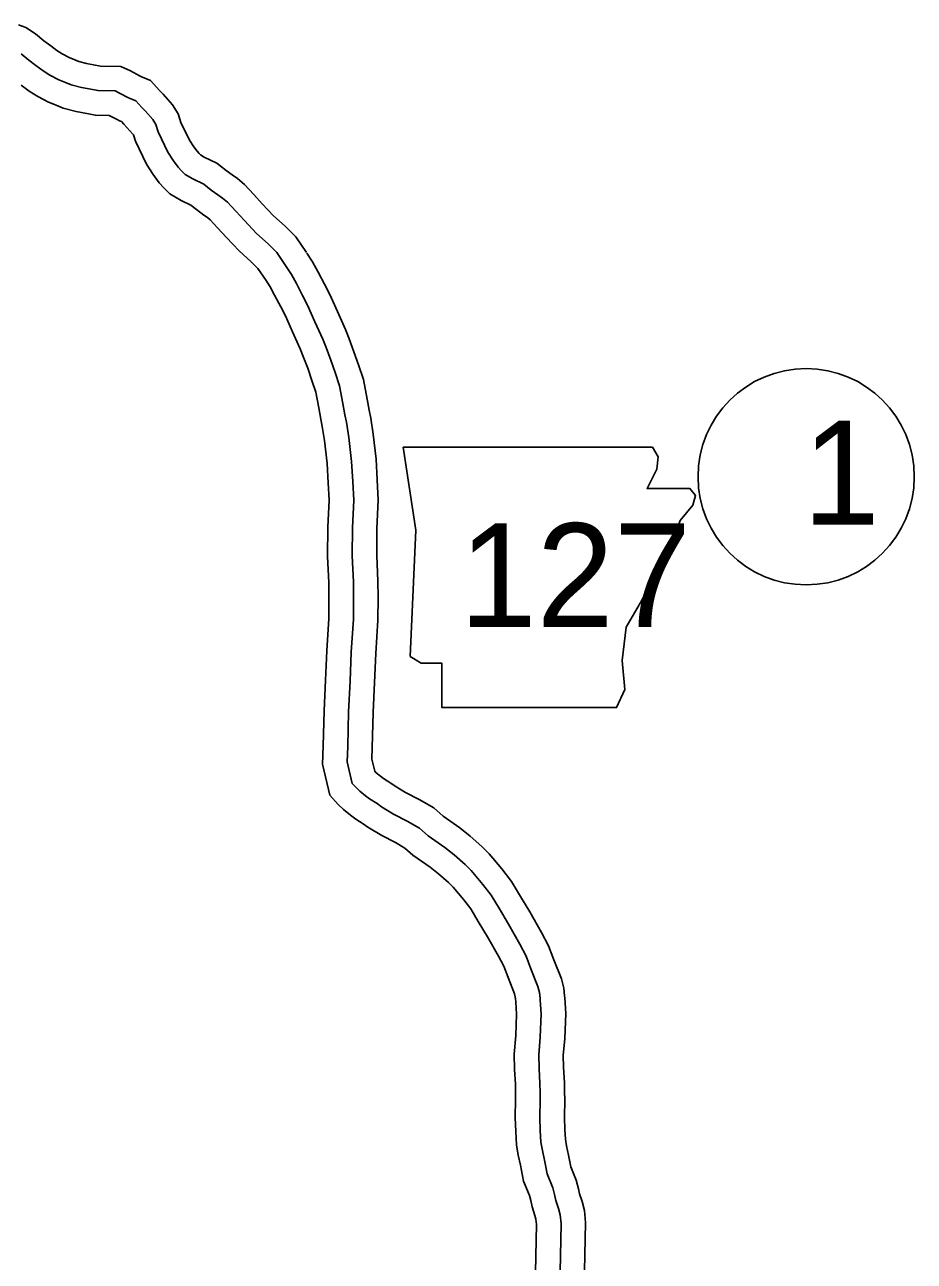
# Model space of a CAD drawing. Extents: x 31699 to 244310, y -8841 to 11474.
# Drawn here: x 136890 to 137252, y -1462 to -959 of the extents above; entities that cross this region are included whole.
import ezdxf

# ---------------------------------------------------------------- set-up
doc = ezdxf.new("R2010")
doc.units = 0
for name, color, linetype in [('B_Logo', 7, 'Continuous'), ('G-ANNO-TEXT', 7, 'Continuous'), ('Level 55', 7, 'Continuous'), ('R_Border Notes', 7, 'Continuous')]:
    doc.layers.add(name, color=color, linetype=linetype)

msp = doc.modelspace()

# ---------------------------------------------------------------- linework, layer by layer
at = {"layer": 'B_Logo'}
for points in [[(136996.72, -1057.52), (136992.83, -1051.93), (136989.36, -1048.4), (136984.55, -1044.08), (136979.67, -1038.9), (136976.12, -1035.11), (136972.78, -1031.45), (136970.78, -1029.72), (136968.91, -1028.46), (136966.17, -1026.47), (136963.17, -1024.08), (136958.63, -1021.9), (136955.56, -1020.11), (136954.09, -1018.58), (136952.69, -1017.12), (136950.81, -1014.52), (136948.54, -1010.99), (136944.57, -1002.73), (136943.56, -999.73), (136942.35, -997.8), (136939.21, -994.21), (136937.94, -992.88), (136935.53, -990.22), (136933.13, -989.23), (136932.53, -988.9), (136928.8, -986.98), (136927, -986.12), (136920.08, -986.01), (136913.29, -984.71), (136909.09, -983.66), (136906.82, -982.66), (136904.16, -981.61), (136900.49, -979.69), (136897.69, -977.96), (136894.82, -975.77), (136891.88, -973.58), (136888.74, -970.99)], [(137107.37, -1505.88), (137108.57, -1446.93), (137108.22, -1443.46), (137107.55, -1440.86), (137106.47, -1437.53), (137105.92, -1435.2), (137105.18, -1432.4), (137102.96, -1426.8), (137101.8, -1421.2), (137100.99, -1417.19), (137100.37, -1413.79), (137100.09, -1409.12), (137099.93, -1403.85), (137100.1, -1396.51), (137100.02, -1393.57), (137100, -1389.97), (137099.64, -1383.83), (137099.48, -1378.35), (137100.12, -1371.07), (137100.47, -1361.66), (137100.12, -1356.06), (137100.05, -1355.46), (137099.77, -1352.92), (137099.16, -1350.45), (137096.33, -1343.32), (137094.38, -1338.12), (137091.83, -1333.33), (137087.2, -1325.2), (137083.45, -1318.95), (137080.16, -1313.35), (137076.75, -1308.96), (137072, -1303.31), (137069.53, -1300.85), (137065.12, -1297), (137061.31, -1293.94), (137054.44, -1289.16), (137050.9, -1286.04), (137045.96, -1283.19), (137040.43, -1280.34), (137035.49, -1277.36), (137033.69, -1276.03), (137030.62, -1274.11), (137029.02, -1272.92), (137026.68, -1271.06), (137025.08, -1269.46), (137023.6, -1267.86), (137021.5, -1259.06), (137021.74, -1252.92), (137022.08, -1238.7), (137022.69, -1226.35), (137023.17, -1214.47), (137024.04, -1201.11), (137024.06, -1192.17), (137024.04, -1185.9), (137023.52, -1175.35), (137023.61, -1163.94), (137024.15, -1152.59), (137023.79, -1144.98), (137023.28, -1136.84), (137022.18, -1127.1), (137021.22, -1120.96), (137020.61, -1117.89), (137019.79, -1113.29), (137018.42, -1106.09), (137016.6, -1100.75), (137014.85, -1095.62), (137012.96, -1090.56), (137011.62, -1087.16), (137008.39, -1080.03), (137005.37, -1073.3), (137003.36, -1069.37), (137000.81, -1064.51), (136998.79, -1060.78), (136996.72, -1057.52)]]:
    msp.add_lwpolyline(points, dxfattribs=at)
at = {"layer": 'G-ANNO-TEXT'}
msp.add_lwpolyline([(137044.31, -1131.04), (137049.39, -1164.88), (137047.13, -1216.19), (137051.65, -1219.01), (137060.1, -1219.01), (137060.1, -1237.06), (137131.16, -1237.06), (137134.54, -1229.73), (137133.42, -1217.89), (137135.11, -1204.35), (137141.31, -1193.64), (137145.26, -1185.74), (137150.9, -1177.28), (137154.28, -1168.26), (137157.1, -1160.93), (137162.18, -1154.73), (137163.3, -1150.78), (137161.05, -1147.96), (137143.57, -1147.96), (137147.51, -1140.06), (137148.08, -1134.99), (137145.74, -1131.09)], close=True, dxfattribs=at)
at = {"layer": 'Level 55'}
for points in [[(137004.93, -1051.81), (137000.55, -1045.51), (136996.26, -1041.16), (136991.54, -1036.92), (136986.96, -1032.06), (136983.47, -1028.32), (136979.76, -1024.26), (136976.86, -1021.76), (136974.65, -1020.27), (136972.23, -1018.51), (136968.51, -1015.56), (136963.33, -1013.06), (136961.8, -1012.17), (136961.3, -1011.65), (136960.39, -1010.7), (136959.07, -1008.88), (136957.28, -1006.1), (136953.85, -998.96), (136952.66, -995.43), (136950.41, -991.82), (136946.59, -987.46), (136945.27, -986.07), (136941.44, -981.84), (136937.47, -980.2), (136937.24, -980.07), (136933.24, -978.02), (136929.34, -976.15), (136921.11, -976.03), (136915.45, -974.94), (136912.33, -974.16), (136910.67, -973.43), (136908.33, -972.5), (136905.43, -970.99), (136903.35, -969.71), (136900.84, -967.79), (136898.05, -965.71), (136894.66, -962.91), (136890.63, -960.31), (136887.75, -959.2)], [(136988.5, -1063.22), (136985.11, -1058.34), (136982.45, -1055.64), (136977.55, -1051.24), (136972.37, -1045.74), (136968.78, -1041.9), (136965.8, -1038.64), (136964.69, -1037.68), (136963.17, -1036.65), (136960.11, -1034.43), (136957.82, -1032.6), (136953.94, -1030.74), (136949.32, -1028.04), (136946.88, -1025.51), (136944.99, -1023.54), (136942.55, -1020.16), (136939.79, -1015.89), (136935.29, -1006.51), (136934.46, -1004.04), (136934.3, -1003.78), (136931.83, -1000.96), (136930.62, -999.69), (136929.63, -998.6), (136928.8, -998.26), (136927.83, -997.72), (136924.64, -996.08), (136919.05, -996), (136911.13, -994.47), (136905.85, -993.15), (136902.98, -991.9), (136899.98, -990.71), (136895.54, -988.39), (136892.02, -986.22), (136888.79, -983.76)], [(137117.37, -1506.09), (137118.58, -1446.53), (137118.1, -1441.69), (137117.15, -1438.06), (137116.11, -1434.85), (137115.63, -1432.78), (137114.69, -1429.26), (137112.58, -1423.92), (137111.6, -1419.19), (137110.81, -1415.31), (137110.32, -1412.59), (137110.08, -1408.67), (137109.93, -1403.81), (137110.1, -1396.48), (137110.02, -1393.41), (137110, -1389.65), (137109.63, -1383.39), (137109.5, -1378.64), (137110.1, -1371.7), (137110.49, -1361.53), (137110.08, -1355.16), (137109.98, -1354.34), (137109.64, -1351.17), (137108.7, -1347.4), (137105.66, -1339.72), (137103.51, -1334), (137100.59, -1328.51), (137095.84, -1320.16), (137092.05, -1313.84), (137088.46, -1307.73), (137084.53, -1302.67), (137079.37, -1296.53), (137076.35, -1293.53), (137071.54, -1289.33), (137067.3, -1285.93), (137060.62, -1281.28), (137056.76, -1277.88), (137050.75, -1274.41), (137045.31, -1271.61), (137041.05, -1269.04), (137039.32, -1267.76), (137036.27, -1265.85), (137035.12, -1264.99), (137033.34, -1263.58), (137032.71, -1262.95), (137031.55, -1258.08), (137031.74, -1253.23), (137032.07, -1239.07), (137032.68, -1226.8), (137033.15, -1214.99), (137034.04, -1201.45), (137034.06, -1192.16), (137034.04, -1185.63), (137033.53, -1175.14), (137033.6, -1164.21), (137034.17, -1152.59), (137033.77, -1144.43), (137033.25, -1135.96), (137032.09, -1125.76), (137031.07, -1119.21), (137030.43, -1116.04), (137029.62, -1111.48), (137028.12, -1103.53), (137026.07, -1097.52), (137024.27, -1092.26), (137022.3, -1086.97), (137020.83, -1083.25), (137017.51, -1075.92), (137014.39, -1068.97), (137012.23, -1064.77), (137009.63, -1059.81), (137007.42, -1055.71), (137005.15, -1052.15)], [(137097.37, -1505.67), (137098.56, -1447.33), (137098.35, -1445.23), (137097.94, -1443.67), (137096.82, -1440.21), (137096.22, -1437.61), (137095.67, -1435.54), (137093.34, -1429.67), (137092.01, -1423.21), (137091.17, -1419.08), (137090.43, -1414.99), (137090.1, -1409.58), (137089.93, -1403.88), (137090.09, -1396.53), (137090.02, -1393.73), (137090, -1390.28), (137089.65, -1384.26), (137089.47, -1378.06), (137090.13, -1370.45), (137090.46, -1361.79), (137090.15, -1356.95), (137090.11, -1356.57), (137089.9, -1354.67), (137089.61, -1353.51), (137087, -1346.92), (137085.25, -1342.25), (137083.07, -1338.15), (137078.57, -1330.25), (137074.85, -1324.05), (137071.87, -1318.98), (137068.97, -1315.25), (137064.63, -1310.08), (137062.7, -1308.17), (137058.7, -1304.66), (137055.32, -1301.96), (137048.26, -1297.05), (137045.03, -1294.2), (137041.17, -1291.97), (137035.55, -1289.08), (137029.93, -1285.68), (137028.06, -1284.31), (137024.97, -1282.37), (137022.91, -1280.84), (137020.02, -1278.54), (137017.87, -1276.4), (137014.48, -1272.72), (137011.46, -1260.05), (137011.75, -1252.61), (137012.08, -1238.34), (137012.7, -1225.9), (137013.18, -1213.94), (137014.04, -1200.77), (137014.06, -1192.18), (137014.04, -1186.16), (137013.52, -1175.56), (137013.61, -1163.66), (137014.14, -1152.59), (137013.8, -1145.53), (137013.32, -1137.71), (137012.26, -1128.43), (137011.37, -1122.71), (137010.78, -1119.75), (137009.95, -1115.1), (137008.73, -1108.64), (137007.14, -1103.99), (137005.43, -1098.98), (137003.63, -1094.14), (137002.41, -1091.06), (136999.28, -1084.14), (136996.35, -1077.63), (136994.48, -1073.97), (136991.98, -1069.21), (136990.16, -1065.85), (136988.28, -1062.89)]]:
    msp.add_lwpolyline(points, dxfattribs=at)
at = {"layer": 'R_Border Notes'}
msp.add_circle((137208.36, -1143.11), 44, dxfattribs=at)

# ---------------------------------------------------------------- texts
at = {"layer": 'G-ANNO-TEXT'}
msp.add_text('127', height=42.24, dxfattribs=at).set_placement((137067.22, -1204.28))
at = {"layer": 'R_Border Notes'}
msp.add_text('1', height=42.24, dxfattribs=at).set_placement((137206.95, -1162.55))

doc.saveas('drawing.dxf')
